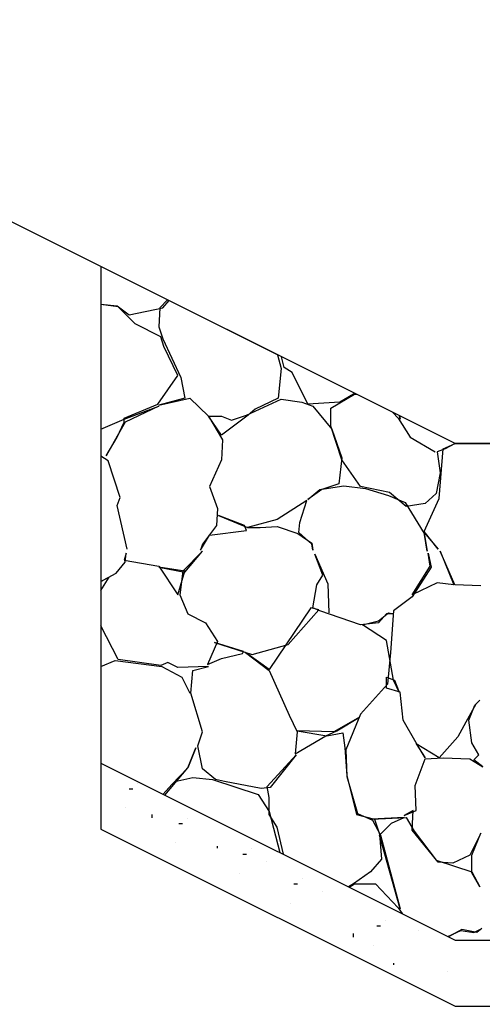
# Model space of a CAD drawing. Extents: x -192 to 2669, y -25 to 8040.
# Drawn here: x 196.491 to 198.82, y 1494.007 to 1498.974 of the extents above; entities that cross this region are included whole.
import ezdxf

# ---------------------------------------------------------------- set-up
doc = ezdxf.new("R2010")
doc.units = 0
for name, color, linetype in [('DESIGN - CENTERLINE - Proposed', 7, 'Continuous'), ('DESIGN - EARTHWORK - Shapes', 7, 'Continuous'), ('DESIGN - TRANSPORTATION - Proposed Layout Patterning', 7, 'Continuous'), ('DESIGN - TYPICAL - Finished Grade and Subgrade', 7, 'Continuous')]:
    doc.layers.add(name, color=color, linetype=linetype)

msp = doc.modelspace()

# ---------------------------------------------------------------- linework, layer by layer
for p, q in [((197.0424, 1495.1022), (197.0607, 1495.1022)), ((197.0851, 1495.1285), (197.0851, 1495.1285)), ((197.0256, 1495.005), (197.0256, 1495.005)), ((197.1582, 1494.955), (197.1582, 1494.9724)), ((197.3353, 1494.9532), (197.3353, 1494.9532)), ((197.2926, 1494.927), (197.3109, 1494.927)), ((197.2758, 1494.8297), (197.2758, 1494.8297)), ((197.4862, 1494.8035), (197.4862, 1494.813)), ((197.6569, 1494.7995), (197.6569, 1494.7995)), ((197.6143, 1494.7732), (197.6325, 1494.7732)), ((197.7333, 1494.7376), (197.7333, 1494.7376)), ((197.5974, 1494.676), (197.5974, 1494.676)), ((197.9142, 1494.6493), (197.9142, 1494.6493)), ((197.8716, 1494.623), (197.8898, 1494.623)), ((198.0143, 1494.5851), (198.0143, 1494.5851)), ((197.8547, 1494.5258), (197.8547, 1494.5258)), ((198.2897, 1494.412), (198.308, 1494.412)), ((198.3324, 1494.4383), (198.3324, 1494.4383)), ((198.1714, 1494.3549), (198.1714, 1494.3723)), ((198.5001, 1494.3897), (198.5001, 1494.3897)), ((198.2729, 1494.3148), (198.2729, 1494.3148)), ((198.373, 1494.2243), (198.373, 1494.2149)), ((198.6461, 1494.1809), (198.6461, 1494.1809))]:
    msp.add_line(p, q)
at = {"layer": 'DESIGN - CENTERLINE - Proposed'}
for points in [[(196.9001, 1496.3592), (196.9001, 1495.2311), (198.6824, 1494.34), (203.6824, 1494.34), (205.5651, 1495.2813), (205.5651, 1496.4094)], [(196.9001, 1496.0178), (196.9001, 1494.8978), (198.6824, 1494.0067), (203.6824, 1494.0067), (205.5651, 1494.948), (205.5651, 1496.068)]]:
    msp.add_lwpolyline(points, dxfattribs=at)
at = {"layer": 'DESIGN - EARTHWORK - Shapes'}
for points in [[(198.6824, 1496.84), (196.9001, 1497.7311), (190.698, 1500.8322), (191.7381, 1501.3401), (193.7514, 1503.0259), (201.1824, 1502.7847), (201.1824, 1496.84)], [(198.6824, 1496.84), (196.9001, 1497.7311), (196.9001, 1494.8978), (198.6824, 1494.0067), (201.1824, 1494.0067), (201.1824, 1496.84)]]:
    msp.add_lwpolyline(points, close=True, dxfattribs=at)
at = {"layer": 'DESIGN - TRANSPORTATION - Proposed Layout Patterning'}
for points in [[(196.9001, 1497.5415), (196.9821, 1497.5329), (197.0421, 1497.4879), (197.2121, 1497.5229), (197.2429, 1497.5598)], [(196.9001, 1496.9123), (197.0171, 1496.9629), (197.1921, 1497.0279), (197.0221, 1496.9479), (196.9821, 1496.8779), (196.9271, 1496.7779), (196.9821, 1496.8729), (197.0171, 1496.9479), (197.0171, 1496.9679), (197.1871, 1497.0379), (197.2871, 1497.1829), (197.2171, 1497.3279), (197.2021, 1497.3779), (197.0721, 1497.4429), (197.0321, 1497.4829), (196.9871, 1497.5279), (196.9001, 1497.5403)], [(197.2349, 1497.5638), (197.1971, 1497.5229), (197.1921, 1497.4279), (197.2121, 1497.3679), (197.3021, 1497.1729), (197.3221, 1497.0679), (197.1921, 1497.0329), (197.3471, 1497.0679), (197.4421, 1496.9779), (197.5121, 1496.8579), (197.5071, 1496.7579), (197.4471, 1496.6229), (197.4871, 1496.5129), (197.4821, 1496.4279), (197.4121, 1496.3329), (197.4021, 1496.3029), (197.4471, 1496.3779), (197.6321, 1496.4029), (197.6221, 1496.4279), (197.4921, 1496.4779), (197.6371, 1496.4179), (197.7021, 1496.4179), (197.7871, 1496.4229), (197.8921, 1496.3879), (197.9621, 1496.3379), (197.9671, 1496.3029), (197.9621, 1496.3329), (197.8971, 1496.3929), (197.9021, 1496.4429), (197.9371, 1496.5529), (197.7871, 1496.4579), (197.6371, 1496.4179)], [(197.7896, 1497.2864), (197.8071, 1497.2179), (197.7921, 1497.0679), (197.6771, 1497.0129), (197.6421, 1496.9829), (197.5071, 1496.8829), (197.4421, 1496.9779), (197.5071, 1496.9779), (197.5571, 1496.9579), (197.6321, 1496.9829), (197.8071, 1497.0629), (197.9121, 1497.0479), (197.9671, 1497.0279), (198.0621, 1496.9129), (198.1121, 1496.7679), (198.0971, 1496.6379), (198.0121, 1496.6079), (197.9421, 1496.5579), (198.0021, 1496.6079), (198.1221, 1496.6279), (198.2321, 1496.6129), (198.3471, 1496.5779), (198.4321, 1496.5429), (198.5271, 1496.3879), (198.5421, 1496.2979), (198.5271, 1496.3929), (198.5971, 1496.3079), (198.5271, 1496.3979), (198.6021, 1496.5629), (198.6221, 1496.8129), (198.6832, 1496.84)], [(198.1782, 1497.0921), (198.1721, 1497.0879), (198.1021, 1497.0479), (197.9421, 1497.0379), (197.8621, 1497.1979), (197.8221, 1497.2229), (197.8097, 1497.2764)], [(198.6834, 1496.84), (198.6321, 1496.8129), (198.5921, 1496.7979), (198.6071, 1496.6929), (198.5871, 1496.5879), (198.5321, 1496.5379), (198.4371, 1496.5229), (198.3521, 1496.5929), (198.2071, 1496.6229), (198.1121, 1496.7579), (198.0571, 1496.9279), (198.0571, 1497.0179), (198.1771, 1497.0879), (198.1867, 1497.0879)], [(198.37, 1496.9962), (198.3971, 1496.9679), (198.4571, 1496.8729), (198.5821, 1496.7979)], [(198.4025, 1496.98), (198.4071, 1496.9629), (198.4023, 1496.9801)], [(197.0321, 1496.3079), (196.9821, 1496.5279), (196.9971, 1496.5679), (196.9371, 1496.7529), (196.9001, 1496.7757)], [(196.9001, 1496.1459), (196.9771, 1496.1879), (197.0221, 1496.2429), (197.0271, 1496.2879), (197.0171, 1496.2529), (197.1921, 1496.2229), (197.2871, 1496.0779), (197.3221, 1496.1979), (197.1921, 1496.2179), (197.3221, 1496.1929), (197.4121, 1496.2979), (197.3121, 1496.1979), (197.2971, 1496.0779), (197.3371, 1495.9829), (197.4271, 1495.9379), (197.4871, 1495.8429), (197.4371, 1495.7279), (197.5071, 1495.7579), (197.6121, 1495.7829), (197.6171, 1495.7929), (197.4721, 1495.8379), (197.6621, 1495.7779), (197.8421, 1495.8279), (197.9971, 1496.0029), (197.9571, 1496.0129), (197.7471, 1495.7029), (197.6271, 1495.7879), (197.7471, 1495.6979), (197.8471, 1495.4729), (197.8871, 1495.3879), (197.8771, 1495.2779), (198.0321, 1495.3679), (198.0871, 1495.3929), (198.2021, 1495.4629), (198.0721, 1495.3879), (197.8871, 1495.3929), (198.0371, 1495.3679), (198.1171, 1495.3829), (198.1271, 1495.3079), (198.1371, 1495.1679), (198.1871, 1494.9729), (198.2771, 1494.9479), (198.3021, 1494.8729), (198.3121, 1494.7479), (198.2571, 1494.6829), (198.1721, 1494.6229), (198.1463, 1494.6081)], [(198.8121, 1496.1229), (198.6821, 1496.1279), (198.6071, 1496.2979), (198.6771, 1496.1279), (198.5921, 1496.1379), (198.4671, 1496.0779), (198.5571, 1496.2229), (198.5471, 1496.2879), (198.5621, 1496.2179), (198.4671, 1496.0679), (198.3721, 1495.9979), (198.3571, 1495.7879), (198.3421, 1495.6279), (198.2071, 1495.4779), (198.1321, 1495.2979), (198.1371, 1495.1629), (198.1921, 1494.9779), (198.2671, 1494.9429), (198.3071, 1494.8679), (198.4071, 1494.4979), (198.3021, 1494.8679), (198.3621, 1494.9279), (198.4271, 1494.9579), (198.2621, 1494.9479), (198.4371, 1494.9579), (198.4771, 1494.8879), (198.5871, 1494.7429), (198.7671, 1494.6829), (198.8071, 1494.6079), (198.7671, 1494.6779), (198.7671, 1494.7679), (198.8121, 1494.8779), (198.7571, 1494.7679), (198.6721, 1494.7279), (198.5971, 1494.7329), (198.4671, 1494.8929), (198.4721, 1494.9929), (198.4271, 1494.9679), (198.4871, 1494.9929), (198.4821, 1495.1179), (198.5321, 1495.2529), (198.6221, 1495.2579), (198.7571, 1495.2529), (198.8221, 1495.2129), (198.7771, 1495.2479), (198.8021, 1495.2729), (198.7671, 1495.3329), (198.7521, 1495.4479), (198.7821, 1495.5229), (198.8071, 1495.5479), (198.7871, 1495.5279), (198.7371, 1495.4379), (198.6971, 1495.3629), (198.6021, 1495.2579), (198.4871, 1495.3279), (198.5321, 1495.2579), (198.4871, 1495.3329), (198.4221, 1495.4479), (198.4071, 1495.5879), (198.3371, 1495.6079), (198.3371, 1495.6629), (198.3771, 1495.6479), (198.4021, 1495.5879), (198.3721, 1495.6479), (198.3371, 1495.8479), (198.2171, 1495.9279), (198.2971, 1495.9479), (198.3471, 1495.9879), (198.3721, 1495.9829), (198.3371, 1495.9829), (198.2971, 1495.9379), (198.2071, 1495.9279), (198.0021, 1495.9979), (197.9671, 1496.0129), (197.9871, 1496.1279), (198.0171, 1496.1779), (197.9771, 1496.2829), (198.0421, 1496.1329), (198.0471, 1495.9879)], [(196.9001, 1496.1002), (196.9421, 1496.1679), (196.9001, 1496.1453)], [(197.8189, 1494.7718), (197.7871, 1494.9079), (197.7471, 1494.9729), (197.7471, 1495.0579), (197.7371, 1495.1129), (197.8821, 1495.2729), (197.7521, 1495.1079), (197.7071, 1495.1029), (197.5221, 1495.1379), (197.4771, 1495.1479), (197.4121, 1495.2029), (197.3871, 1495.3179), (197.4121, 1495.3879), (197.3521, 1495.5829), (197.3621, 1495.6979), (197.4421, 1495.7179), (197.2871, 1495.7129), (197.2371, 1495.7379), (197.2021, 1495.7229), (196.9871, 1495.7529), (196.9001, 1495.9229)], [(196.9001, 1495.717), (196.9721, 1495.7479), (197.2071, 1495.7179), (197.3071, 1495.6629), (197.3471, 1495.5829)], [(197.2223, 1495.0701), (197.3371, 1495.2079), (197.3771, 1495.3079), (197.3371, 1495.2079), (197.2571, 1495.1229), (197.2128, 1495.0748)], [(197.2721, 1495.1379), (197.3621, 1495.1579), (197.4621, 1495.1479), (197.6921, 1495.0729), (197.7471, 1494.9879), (197.7999, 1494.7813)], [(198.1492, 1494.6066), (198.1771, 1494.6229), (198.2821, 1494.6229), (198.3971, 1494.5029), (198.4158, 1494.4733)], [(198.6457, 1494.3584), (198.7121, 1494.3879), (198.7771, 1494.3779), (198.8171, 1494.3979), (198.7921, 1494.3779), (198.7171, 1494.3929), (198.6489, 1494.3568)]]:
    msp.add_lwpolyline(points, dxfattribs=at)
at = {"layer": 'DESIGN - TYPICAL - Finished Grade and Subgrade'}
for q in [(190.445, 1500.9587), (203.6824, 1496.84)]:
    msp.add_line((198.6824, 1496.84), q, dxfattribs=at)
msp.add_lwpolyline([(196.9001, 1497.7311), (196.9001, 1494.8978), (198.6824, 1494.0067), (203.6824, 1494.0067), (205.5651, 1494.948), (205.5651, 1497.7813)], dxfattribs=at)

doc.saveas('drawing.dxf')
